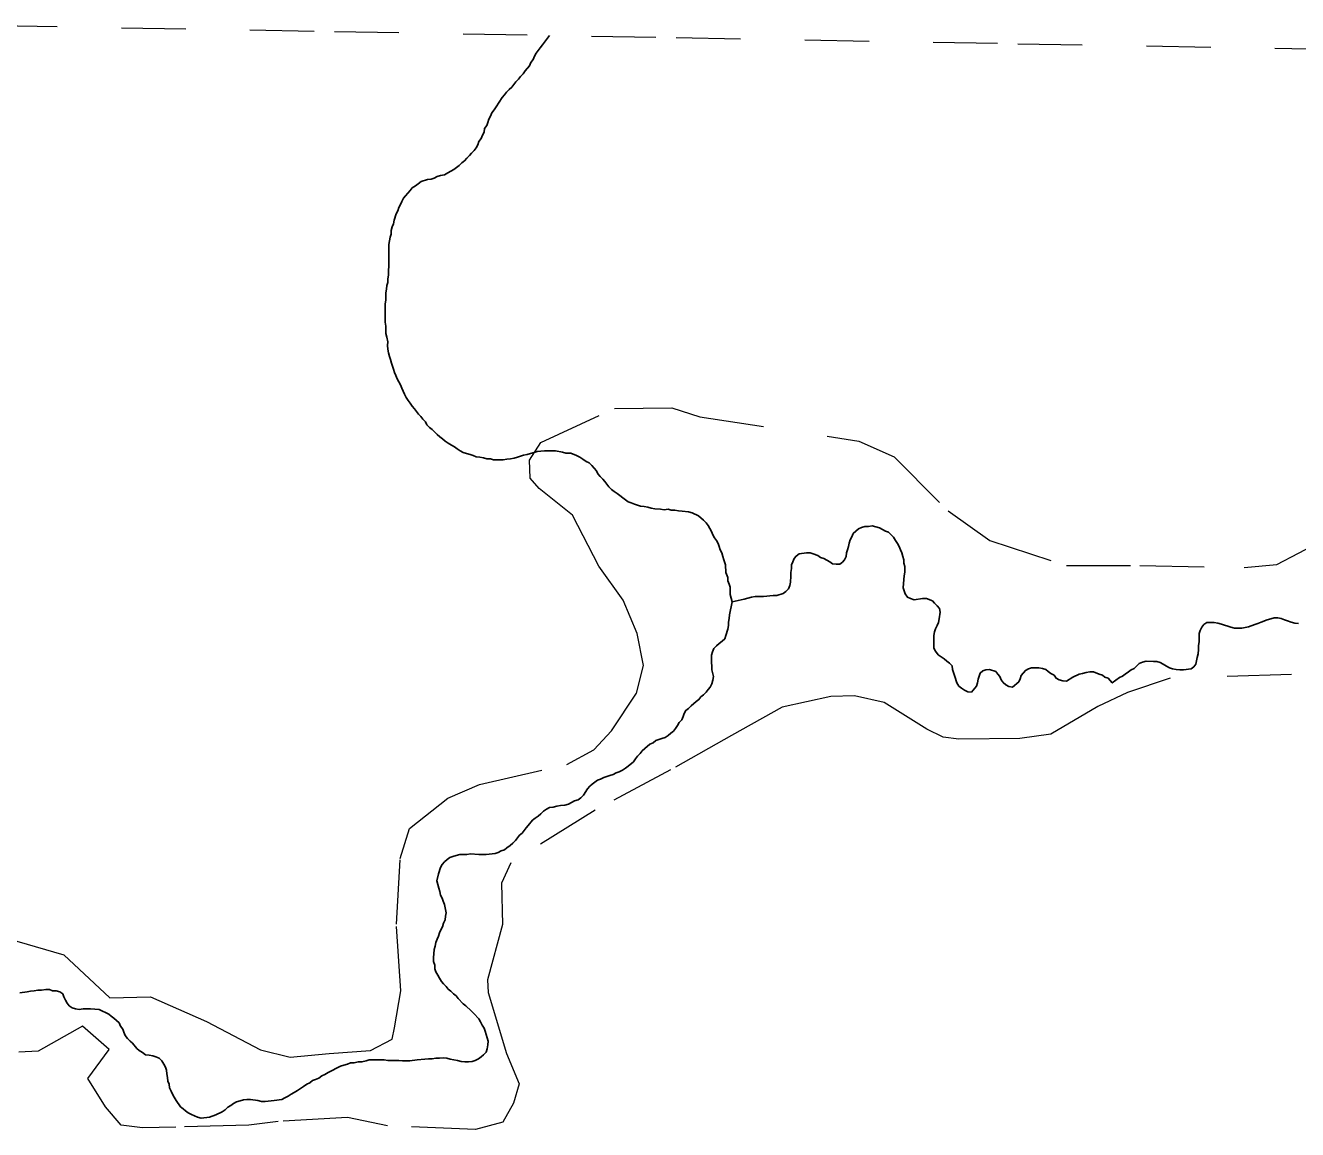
# Model space of a CAD drawing. Extents: x 785.9 to 812.4, y 7674.9 to 7703.1.
# Drawn here: x 798.65 to 800.63, y 7701.124 to 7702.842 of the extents above; entities that cross this region are included whole.
import ezdxf

# ---------------------------------------------------------------- set-up
doc = ezdxf.new("R2010")
doc.units = 0
doc.header["$LTSCALE"] = 0.04
doc.linetypes.add('SHORT_DASHED', pattern=[2.7, 1.5, -1.2])
for name, color, linetype, lineweight in [('21', 7, 'SHORT_DASHED', 13), ('53', 7, 'SHORT_DASHED', 13), ('7', 7, 'Continuous', 25)]:
    doc.layers.add(name, color=color, linetype=linetype, lineweight=lineweight)

msp = doc.modelspace()

# ---------------------------------------------------------------- linework, layer by layer
at = {"layer": '21'}
for points in [[(798.6367, 7701.4176), (798.71, 7701.3961), (798.7814, 7701.329), (798.845, 7701.3306), (798.9321, 7701.2924), (799.0162, 7701.2484), (799.0621, 7701.2366), (799.1228, 7701.2425), (799.1873, 7701.2474), (799.2206, 7701.265), (799.2245, 7701.2826), (799.2342, 7701.3403), (799.2274, 7701.444), (799.2333, 7701.5458), (799.2479, 7701.5928), (799.3076, 7701.6397), (799.3565, 7701.6612), (799.4924, 7701.6925), (799.5345, 7701.715), (799.5619, 7701.7444), (799.601, 7701.8031), (799.6117, 7701.8461), (799.6019, 7701.896), (799.5804, 7701.9479), (799.5423, 7702.0007), (799.5012, 7702.08), (799.4494, 7702.122), (799.4357, 7702.1377), (799.4347, 7702.166), (799.4523, 7702.1934), (799.5668, 7702.2463), (799.6558, 7702.2472), (799.6998, 7702.2335), (799.9472, 7702.1954), (800.002, 7702.1709), (800.0861, 7702.0868), (800.1506, 7702.0408), (800.2699, 7702.0017), (800.3843, 7702.0017), (800.5467, 7701.9988), (800.5975, 7702.0037), (800.665, 7702.0389)], [(800.756, 7701.8276), (800.62, 7701.8325), (800.4313, 7701.8266), (800.3648, 7701.8041), (800.3188, 7701.7826), (800.2455, 7701.7396), (800.1976, 7701.7327), (800.1027, 7701.7317), (800.0783, 7701.7347)], [(800.0783, 7701.7347), (800.0528, 7701.7474), (799.9863, 7701.7885), (799.9404, 7701.7992), (799.9032, 7701.7983), (799.8279, 7701.7816), (799.7487, 7701.7376), (799.6539, 7701.6838), (799.5365, 7701.6212), (799.4055, 7701.539), (799.3908, 7701.5077), (799.3927, 7701.4431), (799.3693, 7701.357), (799.3703, 7701.3375), (799.3986, 7701.2426), (799.4182, 7701.1956), (799.4094, 7701.1653), (799.3928, 7701.1359), (799.3507, 7701.1242), (799.2138, 7701.1301), (799.1512, 7701.1428), (799.0436, 7701.1369), (798.9976, 7701.131), (798.8842, 7701.1281), (798.8324, 7701.1271), (798.7991, 7701.131), (798.7747, 7701.1594), (798.7473, 7701.2034), (798.7804, 7701.2489), (798.7388, 7701.2853), (798.67, 7701.2464), (798.6397, 7701.2445)]]:
    msp.add_lwpolyline(points, dxfattribs=at)
at = {"layer": '53'}
msp.add_lwpolyline([(798.5996, 7702.8423), (799.1312, 7702.8329), (799.6629, 7702.8234), (800.1945, 7702.8139), (800.7262, 7702.8044), (801.2578, 7702.7949), (801.7895, 7702.7854), (802.3212, 7702.7759), (802.8528, 7702.7663), (803.3845, 7702.7567), (803.9162, 7702.7471), (804.4478, 7702.7375), (804.9795, 7702.7279), (805.5112, 7702.7182)], dxfattribs=at)
at = {"layer": '7'}
for points in [[(799.4173, 7702.7587), (799.4206, 7702.7627), (799.4246, 7702.7668), (799.4278, 7702.7716), (799.4343, 7702.7797), (799.4367, 7702.7846), (799.44, 7702.7894), (799.4424, 7702.7943), (799.4448, 7702.7991), (799.4481, 7702.8032), (799.4513, 7702.8072), (799.4545, 7702.8121), (799.461, 7702.8202), (799.4655, 7702.8269)], [(799.283, 7702.2133), (799.2789, 7702.2166), (799.2749, 7702.2206), (799.2725, 7702.2255), (799.2684, 7702.2295), (799.2652, 7702.2336), (799.262, 7702.2376), (799.2587, 7702.2416), (799.2555, 7702.2457), (799.2522, 7702.2497), (799.249, 7702.2546), (799.2458, 7702.2586), (799.2425, 7702.2635), (799.2401, 7702.2683), (799.2377, 7702.2732), (799.2361, 7702.2781), (799.2336, 7702.2829), (799.2312, 7702.2878), (799.2288, 7702.2926), (799.2264, 7702.2975), (799.2247, 7702.3023), (799.2231, 7702.3072), (799.2199, 7702.3169), (799.2183, 7702.3226), (799.2166, 7702.3274), (799.215, 7702.3331), (799.2142, 7702.3387), (799.2134, 7702.3444), (799.2142, 7702.3501), (799.2126, 7702.3574), (799.211, 7702.363), (799.211, 7702.3743), (799.2102, 7702.3808), (799.2102, 7702.4091), (799.211, 7702.4148), (799.211, 7702.4261), (799.2118, 7702.4318), (799.2126, 7702.4375), (799.2142, 7702.4423), (799.2142, 7702.448), (799.215, 7702.4536), (799.215, 7702.4617), (799.2158, 7702.4674), (799.2158, 7702.5014), (799.2175, 7702.5127), (799.2191, 7702.5176), (799.2191, 7702.5232), (799.2207, 7702.5289), (799.2231, 7702.5337), (799.2239, 7702.5394), (799.2272, 7702.5491), (799.2296, 7702.554), (799.2312, 7702.5588), (799.2336, 7702.5637), (799.2361, 7702.5685), (799.2385, 7702.5734), (799.2417, 7702.5774), (799.245, 7702.5815), (799.249, 7702.5855), (799.2522, 7702.5896), (799.2571, 7702.5928), (799.2611, 7702.596), (799.266, 7702.5993), (799.2757, 7702.6025), (799.2814, 7702.6033), (799.2862, 7702.6049), (799.2911, 7702.6074), (799.2959, 7702.609), (799.3024, 7702.6098), (799.3073, 7702.613), (799.317, 7702.6179), (799.321, 7702.6211), (799.3251, 7702.6244), (799.3291, 7702.6284), (799.3332, 7702.6317), (799.3372, 7702.6357), (799.3413, 7702.6397), (799.3445, 7702.6438), (799.3485, 7702.6478), (799.3518, 7702.6519), (799.3542, 7702.6567), (799.3558, 7702.6616), (799.3591, 7702.6664), (799.3615, 7702.6713), (799.3639, 7702.6762), (799.3647, 7702.6818), (799.368, 7702.6867), (799.3696, 7702.6915), (799.3712, 7702.6964), (799.3736, 7702.7012), (799.376, 7702.7061), (799.3793, 7702.7109), (799.3825, 7702.7158), (799.3922, 7702.7304), (799.3955, 7702.7344), (799.3987, 7702.7385), (799.4027, 7702.7425), (799.4068, 7702.7465), (799.41, 7702.7506), (799.4133, 7702.7546), (799.4173, 7702.7587)], [(799.7499, 7701.9455), (799.7466, 7701.9568), (799.7466, 7701.9682), (799.745, 7701.973), (799.7434, 7701.9779), (799.7434, 7701.9835), (799.7402, 7701.9908), (799.7394, 7702.0029), (799.7369, 7702.011), (799.7353, 7702.0159), (799.7337, 7702.0216), (799.7313, 7702.0264), (799.7296, 7702.0313), (799.728, 7702.0361), (799.7256, 7702.041), (799.7224, 7702.045), (799.7199, 7702.0499), (799.7175, 7702.0547), (799.7151, 7702.0596), (799.7127, 7702.0644), (799.7094, 7702.0685), (799.7054, 7702.0725), (799.6973, 7702.079), (799.6876, 7702.0839), (799.6819, 7702.0855), (799.6722, 7702.0863), (799.6665, 7702.0871), (799.6609, 7702.0879), (799.6552, 7702.0879), (799.6503, 7702.0895), (799.6439, 7702.0887), (799.6382, 7702.0895), (799.6293, 7702.0903), (799.6236, 7702.0911), (799.6188, 7702.0928), (799.6131, 7702.0936), (799.6075, 7702.0944), (799.6026, 7702.096), (799.5978, 7702.0976), (799.5929, 7702.0992), (799.588, 7702.1009), (799.584, 7702.1041), (799.58, 7702.1073), (799.5751, 7702.1106), (799.5711, 7702.1138), (799.5662, 7702.117), (799.5622, 7702.1203), (799.5581, 7702.1243), (799.5516, 7702.1324), (799.5484, 7702.1365), (799.5443, 7702.1405), (799.5411, 7702.1445), (799.5387, 7702.1494), (799.5354, 7702.1534), (799.5314, 7702.1575), (799.5274, 7702.1615), (799.5225, 7702.164), (799.5176, 7702.1672), (799.5128, 7702.1704), (799.5079, 7702.1729), (799.499, 7702.1769), (799.4909, 7702.1769), (799.4861, 7702.1785), (799.4748, 7702.1801), (799.4578, 7702.1801), (799.4464, 7702.1793), (799.4416, 7702.1777), (799.4359, 7702.1761), (799.4311, 7702.1745), (799.4254, 7702.1737), (799.4157, 7702.1704), (799.4108, 7702.1688), (799.4052, 7702.168), (799.3995, 7702.1672), (799.3938, 7702.1664), (799.3785, 7702.1664), (799.3736, 7702.168), (799.368, 7702.168), (799.3631, 7702.1696), (799.3574, 7702.1704), (799.3518, 7702.1712), (799.3469, 7702.1729), (799.3421, 7702.1745), (799.3364, 7702.1761), (799.3315, 7702.1777), (799.3267, 7702.1801), (799.3218, 7702.1834), (799.3178, 7702.1866), (799.3129, 7702.189), (799.3081, 7702.1923), (799.3032, 7702.1955), (799.2992, 7702.1988), (799.2951, 7702.202), (799.2911, 7702.206), (799.287, 7702.2093), (799.283, 7702.2133)], [(799.7499, 7701.9455), (799.7685, 7701.9495), (799.7741, 7701.9512), (799.7798, 7701.9528), (799.7855, 7701.9536), (799.7984, 7701.9536), (799.8138, 7701.9552), (799.8195, 7701.9552), (799.8292, 7701.9584), (799.8332, 7701.9617), (799.8373, 7701.9657), (799.8397, 7701.9706), (799.8405, 7701.9762), (799.8413, 7701.9851), (799.8413, 7701.9908), (799.8421, 7701.9973), (799.8421, 7702.0029), (799.8445, 7702.0078), (799.8462, 7702.0127), (799.8494, 7702.0167), (799.8543, 7702.0199), (799.8656, 7702.0216), (799.8712, 7702.0216), (799.8761, 7702.0199), (799.8834, 7702.0175), (799.8874, 7702.0143), (799.8923, 7702.0127), (799.902, 7702.0078), (799.906, 7702.0046), (799.9117, 7702.0038), (799.9174, 7702.0038), (799.9214, 7702.007), (799.9246, 7702.011), (799.9271, 7702.0159), (799.9279, 7702.0216), (799.9295, 7702.0264), (799.9311, 7702.0313), (799.9319, 7702.0369), (799.9335, 7702.0418), (799.936, 7702.0466), (799.9384, 7702.0515), (799.9424, 7702.0555), (799.9465, 7702.0588), (799.9513, 7702.0612), (799.9562, 7702.0628), (799.9619, 7702.0628)], [(799.9619, 7702.0628), (799.9675, 7702.0636), (799.9789, 7702.0604), (799.9886, 7702.0555), (799.9934, 7702.0539), (799.9975, 7702.0499), (800.0007, 7702.0458), (800.0039, 7702.041), (800.0072, 7702.0361), (800.0096, 7702.0313), (800.012, 7702.0264), (800.0137, 7702.0216), (800.0153, 7702.0159), (800.0169, 7702.011), (800.0169, 7702.0054), (800.0185, 7702.0005), (800.0185, 7701.9916), (800.0177, 7701.986), (800.0169, 7701.9803), (800.0161, 7701.9673), (800.0177, 7701.9625), (800.0193, 7701.9576), (800.0226, 7701.9528), (800.0274, 7701.9504), (800.0331, 7701.9487), (800.046, 7701.9504), (800.0525, 7701.9504), (800.0614, 7701.9471), (800.0646, 7701.9431), (800.0687, 7701.939), (800.0727, 7701.935), (800.0735, 7701.9293), (800.0719, 7701.9188), (800.0711, 7701.9131), (800.0687, 7701.9083), (800.0662, 7701.9034), (800.0646, 7701.8986), (800.0638, 7701.8929), (800.0638, 7701.8735), (800.0662, 7701.8686), (800.0703, 7701.863), (800.0751, 7701.8597), (800.08, 7701.8565), (800.084, 7701.8533), (800.0881, 7701.85), (800.0921, 7701.846), (800.0929, 7701.8403), (800.0946, 7701.8338), (800.0962, 7701.829), (800.0994, 7701.8193), (800.1027, 7701.8144), (800.1067, 7701.8112), (800.1116, 7701.8079), (800.1164, 7701.8055), (800.1221, 7701.8047), (800.1302, 7701.8144), (800.1318, 7701.8193), (800.1326, 7701.8249), (800.1358, 7701.8346), (800.1399, 7701.8379), (800.1447, 7701.8395), (800.1504, 7701.8403), (800.1601, 7701.8371), (800.1633, 7701.833), (800.1666, 7701.829), (800.1682, 7701.8241), (800.1714, 7701.8201), (800.1755, 7701.816), (800.1803, 7701.8136), (800.186, 7701.8128), (800.1957, 7701.8209), (800.1981, 7701.8257), (800.1998, 7701.8306), (800.2062, 7701.8387), (800.2111, 7701.8411), (800.2159, 7701.8427), (800.2273, 7701.8427), (800.2329, 7701.8419), (800.2378, 7701.8403), (800.2418, 7701.8371), (800.2459, 7701.8338), (800.2507, 7701.8314), (800.254, 7701.8266), (800.2588, 7701.8241), (800.2645, 7701.8225), (800.2702, 7701.8217), (800.2799, 7701.8282), (800.2896, 7701.833), (800.2952, 7701.8338), (800.3009, 7701.8355), (800.3066, 7701.8363), (800.3122, 7701.8363), (800.3211, 7701.833), (800.326, 7701.8314), (800.33, 7701.8282), (800.3349, 7701.8266), (800.3414, 7701.8193), (800.3527, 7701.8274), (800.3575, 7701.8298), (800.3616, 7701.833), (800.3664, 7701.8363)], [(799.7499, 7701.9455), (799.7458, 7701.9253), (799.745, 7701.9196), (799.7442, 7701.9139), (799.7442, 7701.9083), (799.7434, 7701.9026), (799.7402, 7701.8929), (799.7385, 7701.888), (799.7345, 7701.884), (799.7296, 7701.8808), (799.7256, 7701.8767), (799.7216, 7701.8727), (799.7191, 7701.8678), (799.7175, 7701.8622), (799.7175, 7701.8508), (799.7183, 7701.8452), (799.7183, 7701.8395), (799.7207, 7701.829), (799.7199, 7701.8233), (799.7183, 7701.8177), (799.7159, 7701.8128), (799.7127, 7701.8088), (799.7094, 7701.8047), (799.7054, 7701.8007), (799.7013, 7701.7974), (799.6981, 7701.7934), (799.694, 7701.7901), (799.6859, 7701.7837), (799.6819, 7701.7796), (799.6779, 7701.7764), (799.6754, 7701.7715), (799.6738, 7701.7667), (799.6714, 7701.7618), (799.6673, 7701.7578), (799.6649, 7701.7529), (799.6617, 7701.7481), (799.6584, 7701.744), (799.6544, 7701.7408), (799.6503, 7701.7375), (799.6455, 7701.7343), (799.6406, 7701.7327), (799.6358, 7701.7311), (799.6309, 7701.7295), (799.6269, 7701.7262), (799.622, 7701.7238), (799.6139, 7701.7173), (799.6099, 7701.7133), (799.6067, 7701.7092), (799.6026, 7701.7052), (799.5994, 7701.7011), (799.5961, 7701.6963), (799.588, 7701.6898), (799.584, 7701.6866), (799.5791, 7701.6833), (799.5743, 7701.6809), (799.5694, 7701.6793), (799.5646, 7701.6769), (799.5597, 7701.6752), (799.5549, 7701.6736), (799.55, 7701.672), (799.5452, 7701.6696), (799.5403, 7701.668), (799.5363, 7701.6647), (799.5322, 7701.6615), (799.5282, 7701.6583), (799.5249, 7701.6542), (799.5185, 7701.6445), (799.5144, 7701.6405), (799.5104, 7701.6372), (799.5047, 7701.6356), (799.495, 7701.6307), (799.4893, 7701.6291), (799.4829, 7701.6283), (799.4772, 7701.6275), (799.4715, 7701.6259), (799.4659, 7701.6251), (799.461, 7701.6226), (799.4562, 7701.6194), (799.4521, 7701.6154), (799.4481, 7701.6121), (799.4432, 7701.6089), (799.4392, 7701.6057), (799.4327, 7701.5976), (799.4295, 7701.5935), (799.423, 7701.5854), (799.4189, 7701.5822), (799.4157, 7701.5781), (799.4125, 7701.5741), (799.4084, 7701.5701), (799.4044, 7701.566), (799.3995, 7701.5628), (799.3955, 7701.5595), (799.3906, 7701.5579), (799.3858, 7701.5555), (799.3809, 7701.5539), (799.3671, 7701.5523), (799.3558, 7701.5523), (799.3429, 7701.5531), (799.3372, 7701.5523), (799.3259, 7701.5523), (799.3202, 7701.5506)], [(800.3664, 7701.8363), (800.3705, 7701.8395), (800.3753, 7701.8419), (800.3794, 7701.846), (800.3834, 7701.8492), (800.3883, 7701.8516), (800.3939, 7701.8533), (800.4053, 7701.8524), (800.4109, 7701.8524), (800.4158, 7701.8508), (800.4207, 7701.8484), (800.4255, 7701.8452), (800.4304, 7701.8427), (800.4352, 7701.8411), (800.4409, 7701.8403), (800.4465, 7701.8395), (800.4522, 7701.8395), (800.4643, 7701.8411), (800.4684, 7701.8444), (800.4716, 7701.8484), (800.4732, 7701.8589), (800.4749, 7701.8646), (800.4757, 7701.8711), (800.4757, 7701.8775), (800.4765, 7701.8832), (800.4765, 7701.8961), (800.4781, 7701.901), (800.4805, 7701.9058), (800.4838, 7701.9099), (800.4886, 7701.9131), (800.4999, 7701.9131), (800.5056, 7701.9123), (800.5113, 7701.9107), (800.5161, 7701.9091), (800.521, 7701.9075), (800.5258, 7701.9058), (800.5315, 7701.9042), (800.5428, 7701.9042), (800.5534, 7701.9067), (800.5631, 7701.9099), (800.5679, 7701.9115), (800.5728, 7701.9139), (800.5825, 7701.9172), (800.5881, 7701.9188), (800.593, 7701.9204), (800.5987, 7701.9204), (800.6043, 7701.9196), (800.6092, 7701.9172), (800.614, 7701.9156), (800.6197, 7701.9139), (800.6254, 7701.9123), (800.631, 7701.9115)], [(799.3202, 7701.5506), (799.3154, 7701.549), (799.3105, 7701.5474), (799.3065, 7701.5442), (799.3024, 7701.5409), (799.2984, 7701.5369), (799.2959, 7701.532), (799.2927, 7701.5223), (799.2903, 7701.511), (799.2919, 7701.5053), (799.2935, 7701.4997), (799.2951, 7701.4948), (799.2959, 7701.4891), (799.2984, 7701.4843), (799.3, 7701.4794), (799.3024, 7701.4746), (799.3048, 7701.4616), (799.304, 7701.456), (799.3032, 7701.4503), (799.3008, 7701.4454), (799.2992, 7701.4398), (799.2968, 7701.4349), (799.2943, 7701.4301), (799.2927, 7701.4252), (799.2911, 7701.4204), (799.2887, 7701.4155), (799.2879, 7701.4098), (799.2862, 7701.4042), (799.2854, 7701.3912), (799.2854, 7701.3856), (799.287, 7701.3799), (799.287, 7701.3742), (799.2887, 7701.3694), (799.2919, 7701.3645), (799.2943, 7701.3597), (799.2976, 7701.3548), (799.3008, 7701.3508), (799.3048, 7701.3467), (799.3081, 7701.3427), (799.3121, 7701.3394), (799.3162, 7701.3354), (799.3202, 7701.3322), (799.3235, 7701.3281), (799.3315, 7701.32), (799.3356, 7701.3168), (799.3437, 7701.3087), (799.3477, 7701.3047), (799.3558, 7701.2966), (799.3582, 7701.2917), (799.3607, 7701.2869), (799.3639, 7701.282), (799.3655, 7701.2771), (799.3671, 7701.2723), (799.3704, 7701.2618), (799.3696, 7701.2561), (799.3688, 7701.2496), (799.3671, 7701.2448), (799.3631, 7701.2407), (799.3591, 7701.2375), (799.355, 7701.2343), (799.3502, 7701.2318), (799.3453, 7701.2302), (799.3396, 7701.2294), (799.334, 7701.2294), (799.3283, 7701.2302), (799.3226, 7701.2318), (799.317, 7701.2326), (799.3113, 7701.2335), (799.3057, 7701.2351), (799.3, 7701.2359), (799.2943, 7701.2351), (799.2887, 7701.2351), (799.283, 7701.2343), (799.2773, 7701.2343), (799.2717, 7701.2335), (799.2595, 7701.2326), (799.2482, 7701.231), (799.2369, 7701.231), (799.2312, 7701.2318), (799.2142, 7701.2318), (799.2086, 7701.2326), (799.1851, 7701.2326), (799.1802, 7701.231), (799.1738, 7701.2294), (799.1681, 7701.2294), (799.1616, 7701.2278), (799.156, 7701.2278), (799.1511, 7701.2262), (799.1454, 7701.2246), (799.1406, 7701.2229), (799.1212, 7701.2132), (799.1163, 7701.21), (799.1115, 7701.2076), (799.1066, 7701.2043), (799.1017, 7701.2019), (799.0969, 7701.2003), (799.0928, 7701.197), (799.088, 7701.1946), (799.0831, 7701.1914), (799.0783, 7701.1881), (799.0734, 7701.1849)], [(799.0734, 7701.1849), (799.0686, 7701.1817), (799.0637, 7701.1792), (799.0589, 7701.176), (799.054, 7701.1736), (799.0492, 7701.1711), (799.037, 7701.1695), (799.0233, 7701.1679), (799.0176, 7701.1679), (799.0119, 7701.1695), (799.0006, 7701.1711), (798.9949, 7701.1711), (798.9893, 7701.1703), (798.9844, 7701.1687), (798.9788, 7701.1671), (798.9739, 7701.1647), (798.9699, 7701.1614), (798.965, 7701.159), (798.961, 7701.155), (798.9561, 7701.1517), (798.9464, 7701.1469), (798.9367, 7701.1436), (798.9237, 7701.142), (798.9181, 7701.1436), (798.9132, 7701.1453), (798.9084, 7701.1477), (798.9035, 7701.1501), (798.8995, 7701.1533), (798.8954, 7701.1566), (798.8914, 7701.1598), (798.8849, 7701.1695), (798.8817, 7701.1744), (798.8792, 7701.1792), (798.8768, 7701.1841), (798.8744, 7701.1889), (798.8736, 7701.1946), (798.872, 7701.1995), (798.8711, 7701.2051), (798.8703, 7701.2108), (798.8695, 7701.2165), (798.8679, 7701.2213), (798.8655, 7701.2262), (798.8622, 7701.231), (798.8582, 7701.2351), (798.8533, 7701.2375), (798.8485, 7701.2391), (798.8428, 7701.2399), (798.8372, 7701.2407), (798.8323, 7701.244), (798.8274, 7701.2472), (798.8234, 7701.2504), (798.8169, 7701.2585), (798.8129, 7701.2618), (798.8088, 7701.2658), (798.8056, 7701.2707), (798.8032, 7701.2755), (798.8016, 7701.2804), (798.7983, 7701.2852), (798.7959, 7701.2901), (798.7918, 7701.2941), (798.7878, 7701.2974), (798.7838, 7701.3006), (798.7797, 7701.3038), (798.7651, 7701.3111), (798.7514, 7701.3119), (798.7401, 7701.3119), (798.7336, 7701.3111), (798.7279, 7701.3119), (798.7231, 7701.3136), (798.7182, 7701.3168), (798.715, 7701.3208), (798.7125, 7701.3257), (798.7101, 7701.3305), (798.7085, 7701.3354), (798.7036, 7701.3386), (798.698, 7701.3403), (798.6923, 7701.3403), (798.6875, 7701.3419), (798.6818, 7701.3419), (798.6753, 7701.3411), (798.6697, 7701.3411), (798.664, 7701.3403), (798.6583, 7701.3394), (798.6527, 7701.3386), (798.6413, 7701.337)]]:
    msp.add_lwpolyline(points, dxfattribs=at)

doc.saveas('drawing.dxf')
